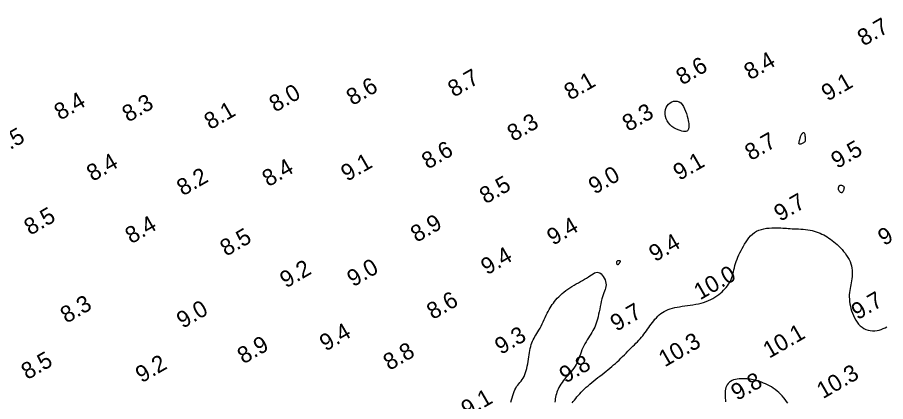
# Model space of a CAD drawing. Extents: x 3024098 to 3056816, y 418252 to 509144.
# Drawn here: x 3033611.9 to 3033873.5, y 418843.9 to 418959.7 of the extents above; entities that cross this region are included whole.
import ezdxf

# ---------------------------------------------------------------- set-up
doc = ezdxf.new("R2010")
doc.units = 0
doc.layers.add('V-CHAN-CONT-EL10', color=7, linetype='Continuous')
doc.layers.add('V-TOPO-SOUN-0911', color=7, linetype='Continuous')

msp = doc.modelspace()

# ---------------------------------------------------------------- linework, layer by layer
at = {"layer": 'V-CHAN-CONT-EL10'}
for points in [[(3033807.66, 418928.51), (3033807.37, 418929.17), (3033807.19, 418929.85), (3033807.1, 418930.55), (3033807.1, 418931.23), (3033807.2, 418931.9), (3033807.4, 418932.52), (3033807.68, 418933.07), (3033808.06, 418933.55), (3033808.52, 418933.94), (3033809.02, 418934.23), (3033809.57, 418934.41), (3033810.13, 418934.48), (3033810.69, 418934.43), (3033811.24, 418934.24), (3033811.74, 418933.92), (3033812.19, 418933.45), (3033812.58, 418932.86), (3033812.93, 418932.19), (3033813.22, 418931.46), (3033813.47, 418930.71), (3033813.68, 418929.98), (3033813.85, 418929.28), (3033813.98, 418928.65), (3033814.08, 418928.13), (3033814.15, 418927.69), (3033814.19, 418927.34), (3033814.21, 418927.04), (3033814.2, 418926.79), (3033814.19, 418926.59), (3033814.15, 418926.4), (3033814.11, 418926.22), (3033814.06, 418926.04), (3033813.99, 418925.86), (3033813.89, 418925.69), (3033813.76, 418925.54), (3033813.57, 418925.42), (3033813.32, 418925.35), (3033813, 418925.32), (3033812.6, 418925.34), (3033812.1, 418925.43), (3033811.54, 418925.59), (3033810.93, 418925.81), (3033810.3, 418926.1), (3033809.67, 418926.45), (3033809.07, 418926.87), (3033808.52, 418927.35), (3033808.04, 418927.9)], [(3033847.4, 418921.58), (3033847.37, 418921.68), (3033847.36, 418921.81), (3033847.38, 418921.96), (3033847.42, 418922.12), (3033847.47, 418922.3), (3033847.52, 418922.48), (3033847.57, 418922.66), (3033847.61, 418922.83), (3033847.65, 418922.99), (3033847.68, 418923.16), (3033847.71, 418923.32), (3033847.75, 418923.48), (3033847.8, 418923.65), (3033847.86, 418923.83), (3033847.94, 418924.01), (3033848.03, 418924.21), (3033848.14, 418924.41), (3033848.27, 418924.59), (3033848.39, 418924.76), (3033848.52, 418924.9), (3033848.65, 418924.99), (3033848.76, 418925.02), (3033848.87, 418924.99), (3033848.96, 418924.89), (3033849.03, 418924.73), (3033849.09, 418924.51), (3033849.14, 418924.26), (3033849.18, 418923.99), (3033849.21, 418923.71), (3033849.23, 418923.44), (3033849.24, 418923.18), (3033849.25, 418922.96), (3033849.25, 418922.76), (3033849.23, 418922.59), (3033849.21, 418922.44), (3033849.16, 418922.3), (3033849.09, 418922.18), (3033848.99, 418922.07), (3033848.87, 418921.96), (3033848.71, 418921.85), (3033848.52, 418921.75), (3033848.33, 418921.65), (3033848.13, 418921.57), (3033847.93, 418921.52), (3033847.75, 418921.48), (3033847.6, 418921.48), (3033847.48, 418921.51)], [(3033860.03, 418906.89), (3033859.92, 418906.96), (3033859.81, 418907.05), (3033859.7, 418907.16), (3033859.6, 418907.28), (3033859.51, 418907.41), (3033859.43, 418907.53), (3033859.36, 418907.66), (3033859.32, 418907.77), (3033859.28, 418907.87), (3033859.27, 418907.96), (3033859.26, 418908.05), (3033859.26, 418908.14), (3033859.27, 418908.23), (3033859.29, 418908.32), (3033859.31, 418908.42), (3033859.33, 418908.53), (3033859.35, 418908.63), (3033859.39, 418908.74), (3033859.43, 418908.85), (3033859.48, 418908.94), (3033859.55, 418909.02), (3033859.64, 418909.09), (3033859.74, 418909.13), (3033859.87, 418909.15), (3033860.02, 418909.15), (3033860.17, 418909.12), (3033860.33, 418909.07), (3033860.48, 418909.01), (3033860.62, 418908.92), (3033860.74, 418908.82), (3033860.84, 418908.7), (3033860.9, 418908.57), (3033860.94, 418908.43), (3033860.94, 418908.28), (3033860.93, 418908.13), (3033860.9, 418907.97), (3033860.86, 418907.81), (3033860.81, 418907.66), (3033860.75, 418907.51), (3033860.68, 418907.36), (3033860.62, 418907.23), (3033860.55, 418907.11), (3033860.48, 418907.01), (3033860.4, 418906.93), (3033860.32, 418906.87), (3033860.23, 418906.85), (3033860.13, 418906.85)], [(3033792.68, 418885.21), (3033792.61, 418885.28), (3033792.56, 418885.38), (3033792.51, 418885.5), (3033792.48, 418885.63), (3033792.46, 418885.76), (3033792.46, 418885.89), (3033792.48, 418886.02), (3033792.52, 418886.12), (3033792.58, 418886.22), (3033792.65, 418886.29), (3033792.74, 418886.36), (3033792.83, 418886.41), (3033792.92, 418886.44), (3033793.02, 418886.46), (3033793.11, 418886.47), (3033793.19, 418886.47), (3033793.27, 418886.45), (3033793.33, 418886.43), (3033793.39, 418886.4), (3033793.44, 418886.36), (3033793.48, 418886.33), (3033793.51, 418886.29), (3033793.53, 418886.25), (3033793.54, 418886.21), (3033793.54, 418886.17), (3033793.54, 418886.14), (3033793.53, 418886.11), (3033793.52, 418886.08), (3033793.5, 418886.05), (3033793.48, 418886.02), (3033793.46, 418885.99), (3033793.44, 418885.97), (3033793.42, 418885.94), (3033793.4, 418885.91), (3033793.37, 418885.87), (3033793.35, 418885.83), (3033793.32, 418885.78), (3033793.28, 418885.72), (3033793.24, 418885.65), (3033793.19, 418885.57), (3033793.14, 418885.48), (3033793.08, 418885.39), (3033793.01, 418885.31), (3033792.94, 418885.24), (3033792.88, 418885.18), (3033792.81, 418885.16), (3033792.74, 418885.16)]]:
    msp.add_lwpolyline(points, close=True, dxfattribs=at)
for points in [[(3033779.05, 418843.52), (3033779.38, 418843.96), (3033779.73, 418844.4), (3033780.1, 418844.85), (3033780.48, 418845.32), (3033780.89, 418845.79), (3033781.32, 418846.27), (3033781.77, 418846.75), (3033782.24, 418847.24), (3033782.74, 418847.73), (3033783.26, 418848.22), (3033783.81, 418848.72), (3033784.37, 418849.21), (3033784.96, 418849.7), (3033785.57, 418850.18), (3033786.18, 418850.67), (3033786.8, 418851.15), (3033787.42, 418851.63), (3033788.04, 418852.11), (3033788.65, 418852.59), (3033789.24, 418853.06), (3033789.82, 418853.53), (3033790.39, 418854), (3033790.95, 418854.48), (3033791.5, 418854.96), (3033792.06, 418855.44), (3033792.6, 418855.94), (3033793.15, 418856.44), (3033793.69, 418856.96), (3033794.24, 418857.48), (3033794.78, 418858.01), (3033795.31, 418858.54), (3033795.84, 418859.07), (3033796.35, 418859.59), (3033796.85, 418860.09), (3033797.33, 418860.58), (3033797.8, 418861.06), (3033798.25, 418861.52), (3033798.68, 418861.97), (3033799.1, 418862.41), (3033799.5, 418862.85), (3033799.89, 418863.3), (3033800.28, 418863.76), (3033800.65, 418864.23), (3033801.02, 418864.72), (3033801.39, 418865.22), (3033801.75, 418865.74), (3033802.11, 418866.26), (3033802.48, 418866.77), (3033802.84, 418867.29), (3033803.22, 418867.79), (3033803.6, 418868.29), (3033803.99, 418868.76), (3033804.4, 418869.21), (3033804.82, 418869.64), (3033805.26, 418870.05), (3033805.73, 418870.42), (3033806.23, 418870.78), (3033806.75, 418871.1), (3033807.32, 418871.38), (3033807.92, 418871.64), (3033808.55, 418871.86), (3033809.22, 418872.05), (3033809.92, 418872.23), (3033810.65, 418872.38), (3033811.4, 418872.52), (3033812.17, 418872.65), (3033812.97, 418872.77), (3033813.78, 418872.88), (3033814.6, 418873), (3033815.43, 418873.13), (3033816.25, 418873.27), (3033817.07, 418873.43), (3033817.87, 418873.61), (3033818.65, 418873.82), (3033819.4, 418874.06), (3033820.11, 418874.35), (3033820.79, 418874.66), (3033821.44, 418875.01), (3033822.06, 418875.39), (3033822.64, 418875.78), (3033823.18, 418876.19), (3033823.7, 418876.61), (3033824.18, 418877.04), (3033824.63, 418877.47), (3033825.05, 418877.9), (3033825.44, 418878.34), (3033825.8, 418878.79), (3033826.13, 418879.26), (3033826.42, 418879.73), (3033826.69, 418880.23), (3033826.92, 418880.75), (3033827.12, 418881.29), (3033827.3, 418881.86), (3033827.47, 418882.44), (3033827.62, 418883.04), (3033827.77, 418883.65), (3033827.93, 418884.27), (3033828.09, 418884.9), (3033828.28, 418885.54), (3033828.49, 418886.18), (3033828.73, 418886.82), (3033828.99, 418887.47), (3033829.27, 418888.12), (3033829.58, 418888.77), (3033829.91, 418889.42), (3033830.25, 418890.08), (3033830.62, 418890.74), (3033831, 418891.4), (3033831.41, 418892.05), (3033831.84, 418892.69), (3033832.31, 418893.3), (3033832.81, 418893.87), (3033833.36, 418894.39), (3033833.95, 418894.86), (3033834.6, 418895.25), (3033835.3, 418895.57), (3033836.05, 418895.82), (3033836.82, 418896.01), (3033837.61, 418896.14), (3033838.4, 418896.22), (3033839.18, 418896.27), (3033839.93, 418896.29), (3033840.63, 418896.29), (3033841.29, 418896.28), (3033841.89, 418896.25), (3033842.47, 418896.22), (3033843.02, 418896.18), (3033843.57, 418896.14), (3033844.11, 418896.1), (3033844.68, 418896.06), (3033845.27, 418896.03), (3033845.89, 418896), (3033846.55, 418895.97), (3033847.22, 418895.94), (3033847.92, 418895.91), (3033848.62, 418895.86), (3033849.32, 418895.79), (3033850.01, 418895.71), (3033850.69, 418895.6), (3033851.34, 418895.47), (3033851.97, 418895.3), (3033852.58, 418895.11), (3033853.16, 418894.9), (3033853.73, 418894.67), (3033854.29, 418894.41), (3033854.83, 418894.14), (3033855.35, 418893.85), (3033855.87, 418893.54), (3033856.37, 418893.21), (3033856.87, 418892.87), (3033857.37, 418892.5), (3033857.86, 418892.11), (3033858.35, 418891.7), (3033858.84, 418891.26), (3033859.34, 418890.78), (3033859.84, 418890.28), (3033860.34, 418889.74), (3033860.83, 418889.18), (3033861.29, 418888.6), (3033861.73, 418887.99), (3033862.13, 418887.37), (3033862.48, 418886.74), (3033862.78, 418886.1), (3033863.01, 418885.45), (3033863.19, 418884.8), (3033863.31, 418884.14), (3033863.39, 418883.49), (3033863.42, 418882.84), (3033863.41, 418882.2), (3033863.37, 418881.57), (3033863.3, 418880.95), (3033863.2, 418880.34), (3033863.09, 418879.74), (3033862.98, 418879.15), (3033862.86, 418878.56), (3033862.75, 418877.97), (3033862.65, 418877.36), (3033862.58, 418876.75), (3033862.53, 418876.11), (3033862.52, 418875.45), (3033862.55, 418874.78), (3033862.61, 418874.08), (3033862.71, 418873.38), (3033862.85, 418872.67), (3033863.02, 418871.96), (3033863.24, 418871.24), (3033863.49, 418870.53), (3033863.78, 418869.83), (3033864.11, 418869.15), (3033864.48, 418868.49), (3033864.89, 418867.87), (3033865.34, 418867.3), (3033865.83, 418866.79), (3033866.36, 418866.34), (3033866.93, 418865.97), (3033867.55, 418865.68), (3033868.19, 418865.47), (3033868.86, 418865.34), (3033869.54, 418865.28), (3033870.22, 418865.29), (3033870.89, 418865.36), (3033871.54, 418865.49), (3033872.17, 418865.67), (3033872.77, 418865.91), (3033873.33, 418866.18), (3033873.86, 418866.49)], [(3033760.58, 418843.78), (3033760.78, 418844.43), (3033760.98, 418845.08), (3033761.16, 418845.72), (3033761.35, 418846.34), (3033761.56, 418846.93), (3033761.78, 418847.48), (3033762.03, 418848), (3033762.31, 418848.47), (3033762.62, 418848.9), (3033762.95, 418849.31), (3033763.29, 418849.72), (3033763.63, 418850.12), (3033763.96, 418850.54), (3033764.27, 418851), (3033764.55, 418851.49), (3033764.8, 418852.04), (3033765.02, 418852.64), (3033765.21, 418853.27), (3033765.38, 418853.93), (3033765.52, 418854.62), (3033765.65, 418855.32), (3033765.77, 418856.02), (3033765.87, 418856.71), (3033765.97, 418857.39), (3033766.07, 418858.06), (3033766.18, 418858.71), (3033766.29, 418859.34), (3033766.41, 418859.94), (3033766.54, 418860.52), (3033766.7, 418861.08), (3033766.88, 418861.6), (3033767.08, 418862.1), (3033767.31, 418862.58), (3033767.56, 418863.04), (3033767.83, 418863.5), (3033768.12, 418863.97), (3033768.42, 418864.45), (3033768.72, 418864.96), (3033769.04, 418865.49), (3033769.35, 418866.08), (3033769.67, 418866.69), (3033769.99, 418867.33), (3033770.31, 418867.98), (3033770.63, 418868.64), (3033770.94, 418869.28), (3033771.25, 418869.92), (3033771.55, 418870.53), (3033771.84, 418871.1), (3033772.13, 418871.65), (3033772.43, 418872.17), (3033772.73, 418872.67), (3033773.04, 418873.15), (3033773.37, 418873.63), (3033773.73, 418874.1), (3033774.12, 418874.57), (3033774.54, 418875.04), (3033775, 418875.52), (3033775.49, 418875.99), (3033776, 418876.46), (3033776.55, 418876.92), (3033777.12, 418877.37), (3033777.72, 418877.8), (3033778.33, 418878.22), (3033778.97, 418878.62), (3033779.62, 418879), (3033780.28, 418879.36), (3033780.93, 418879.72), (3033781.57, 418880.07), (3033782.2, 418880.42), (3033782.8, 418880.77), (3033783.37, 418881.12), (3033783.91, 418881.49), (3033784.41, 418881.84), (3033784.88, 418882.17), (3033785.32, 418882.46), (3033785.75, 418882.69), (3033786.15, 418882.84), (3033786.56, 418882.9), (3033786.95, 418882.85), (3033787.34, 418882.68), (3033787.73, 418882.4), (3033788.09, 418882.04), (3033788.42, 418881.6), (3033788.71, 418881.12), (3033788.94, 418880.61), (3033789.12, 418880.08), (3033789.23, 418879.57), (3033789.25, 418879.09), (3033789.21, 418878.62), (3033789.11, 418878.15), (3033788.97, 418877.68), (3033788.79, 418877.2), (3033788.59, 418876.68), (3033788.39, 418876.12), (3033788.18, 418875.51), (3033787.99, 418874.84), (3033787.82, 418874.11), (3033787.65, 418873.35), (3033787.5, 418872.57), (3033787.34, 418871.78), (3033787.18, 418870.99), (3033787.02, 418870.22), (3033786.85, 418869.49), (3033786.68, 418868.8), (3033786.48, 418868.16), (3033786.28, 418867.54), (3033786.06, 418866.96), (3033785.82, 418866.4), (3033785.56, 418865.85), (3033785.28, 418865.31), (3033784.98, 418864.77), (3033784.66, 418864.22), (3033784.31, 418863.66), (3033783.96, 418863.1), (3033783.6, 418862.53), (3033783.25, 418861.95), (3033782.9, 418861.35), (3033782.58, 418860.75), (3033782.27, 418860.13), (3033782, 418859.49), (3033781.74, 418858.85), (3033781.5, 418858.2), (3033781.27, 418857.56), (3033781.03, 418856.92), (3033780.79, 418856.3), (3033780.52, 418855.7), (3033780.23, 418855.12), (3033779.9, 418854.57), (3033779.54, 418854.04), (3033779.16, 418853.53), (3033778.76, 418853.04), (3033778.35, 418852.57), (3033777.94, 418852.1), (3033777.53, 418851.63), (3033777.12, 418851.15), (3033776.73, 418850.67), (3033776.35, 418850.19), (3033776, 418849.7), (3033775.66, 418849.21), (3033775.35, 418848.71), (3033775.07, 418848.21), (3033774.83, 418847.71), (3033774.61, 418847.22), (3033774.43, 418846.72), (3033774.28, 418846.23), (3033774.16, 418845.73), (3033774.05, 418845.24), (3033773.96, 418844.75), (3033773.87, 418844.25), (3033773.78, 418843.76)], [(3033844.03, 418843.45), (3033843.65, 418844), (3033843.24, 418844.55), (3033842.8, 418845.1), (3033842.34, 418845.63), (3033841.84, 418846.14), (3033841.32, 418846.63), (3033840.78, 418847.1), (3033840.22, 418847.54), (3033839.64, 418847.95), (3033839.04, 418848.32), (3033838.44, 418848.66), (3033837.84, 418848.97), (3033837.25, 418849.25), (3033836.66, 418849.51), (3033836.1, 418849.73), (3033835.55, 418849.93), (3033835.04, 418850.1), (3033834.54, 418850.25), (3033834.06, 418850.38), (3033833.59, 418850.48), (3033833.11, 418850.57), (3033832.63, 418850.64), (3033832.13, 418850.7), (3033831.61, 418850.74), (3033831.06, 418850.78), (3033830.48, 418850.79), (3033829.9, 418850.79), (3033829.32, 418850.75), (3033828.75, 418850.69), (3033828.2, 418850.59), (3033827.68, 418850.45), (3033827.2, 418850.26), (3033826.77, 418850.02), (3033826.39, 418849.73), (3033826.05, 418849.39), (3033825.77, 418849.02), (3033825.54, 418848.6), (3033825.36, 418848.16), (3033825.22, 418847.68), (3033825.14, 418847.18), (3033825.1, 418846.65), (3033825.1, 418846.11), (3033825.12, 418845.55), (3033825.16, 418844.98), (3033825.21, 418844.4), (3033825.25, 418843.83)]]:
    msp.add_lwpolyline(points, dxfattribs=at)

# ---------------------------------------------------------------- texts
at = {"layer": 'V-TOPO-SOUN-0911'}
for s, p in [('8.7', (3033866.82, 418950.9)), ('8.6', (3033812.19, 418939.16)), ('8.4', (3033832.66, 418940.7)), ('8.7', (3033743.42, 418935.51)), ('8.1', (3033778.45, 418934.61)), ('9.1', (3033855.97, 418934.31)), ('8.6', (3033712.85, 418932.99)), ('8.4', (3033624.82, 418928.56)), ('8.0', (3033689.6, 418930.98)), ('8.3', (3033645.3, 418927.97)), ('8.1', (3033670.01, 418925.72)), ('8.3', (3033795.98, 418925.14)), ('8.3', (3033761.31, 418922.16)), ('8.5', (3033606.51, 418917.83)), ('8.7', (3033832.89, 418916.38)), ('8.6', (3033735.55, 418913.8)), ('9.5', (3033858.87, 418913.99)), ('8.4', (3033634.6, 418910.12)), ('8.4', (3033687.49, 418908.51)), ('9.1', (3033711.22, 418910.13)), ('9.1', (3033811.32, 418910.4)), ('8.2', (3033661.76, 418905.76)), ('9.0', (3033785.8, 418906.25)), ('8.5', (3033752.96, 418903.33)), ('9.7', (3033841.69, 418898.05)), ('8.5', (3033615.76, 418893.88)), ('8.4', (3033646.21, 418891.32)), ('8.9', (3033732.2, 418891.75)), ('9.4', (3033773.28, 418890.86)), ('9.4', (3033872.99, 418890.76)), ('8.5', (3033674.81, 418887.55)), ('9.4', (3033804.02, 418885.91)), ('9.4', (3033753.37, 418881.94)), ('9.2', (3033692.83, 418878)), ('9.0', (3033713.06, 418878.36)), ('10.0 ', (3033817.56, 418874.41)), ('8.6', (3033737.06, 418868.49)), ('9.7', (3033865.01, 418868.42)), ('8.3', (3033626.69, 418867.37)), ('9.0', (3033661.72, 418865.83)), ('9.7', (3033792.37, 418864.94)), ('9.4', (3033704.78, 418858.97)), ('10.1 ', (3033838.39, 418856.81)), ('9.3', (3033757.57, 418857.95)), ('10.3 ', (3033806.94, 418854.21)), ('8.9', (3033680.01, 418855.1)), ('8.8', (3033723.97, 418853.16)), ('8.5', (3033614.9, 418850.37)), ('9.2', (3033649.33, 418849.42)), ('9.8', (3033777.02, 418849.32)), ('10.3 ', (3033854.58, 418844.63)), ('9.8', (3033828.73, 418844.08)), ('9.1', (3033747.44, 418839.1))]:
    msp.add_text(s, height=5, rotation=30, dxfattribs=at).set_placement(p)

doc.saveas('drawing.dxf')
